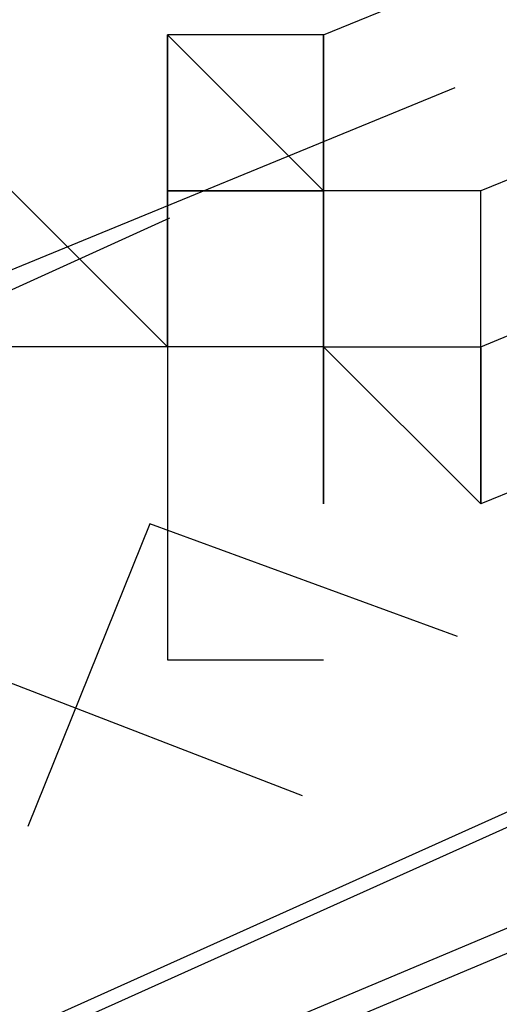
# Model space of a CAD drawing. Header units: feet. Extents: x -79 to 198, y -22 to 181.
# Tile 574 of 656: x 44.6274 to 44.6683, y 145.1617 to 145.2457. Entities that reach past the tile are written whole.
import ezdxf

# ---------------------------------------------------------------- set-up
doc = ezdxf.new("R2010")
doc.units = ezdxf.units.FT
doc.layers.add('A-LINEA', color=7, linetype='CONTINUOUS')

msp = doc.modelspace()

# ---------------------------------------------------------------- linework, layer by layer
at = {"layer": 'A-LINEA'}
for p, q in [((44.6533, 145.2444), (44.64, 145.2444)), ((44.64, 145.2444), (44.64, 145.2311)), ((44.64, 145.2311), (44.64, 145.2444)), ((44.6533, 145.2444), (44.64, 145.2444)), ((44.64, 145.2444), (44.64, 145.2311)), ((44.64, 145.2311), (44.64, 145.2444)), ((44.6533, 145.2444), (44.6533, 145.2444)), ((44.6533, 145.2444), (44.6533, 145.2444)), ((44.6533, 145.2444), (44.6533, 145.2311)), ((44.6533, 145.2444), (44.6533, 145.2444)), ((44.6533, 145.2444), (44.6533, 145.2444)), ((44.6533, 145.2444), (44.6533, 145.2311)), ((44.6109, 145.2179), (44.6645, 145.2399)), ((44.6109, 145.2179), (44.6645, 145.2399)), ((44.64, 145.2311), (44.64, 145.2311)), ((44.64, 145.2311), (44.64, 145.2311)), ((44.64, 145.2311), (44.64, 145.2311)), ((44.64, 145.2311), (44.64, 145.2311)), ((44.64, 145.2311), (44.64, 145.2311)), ((44.64, 145.2311), (44.64, 145.2311)), ((44.64, 145.2178), (44.64, 145.2311)), ((44.64, 145.2311), (44.64, 145.2311)), ((44.64, 145.2311), (44.64, 145.2311)), ((44.64, 145.2311), (44.64, 145.2311)), ((44.64, 145.2311), (44.64, 145.2311)), ((44.6533, 145.2311), (44.64, 145.2311)), ((44.6533, 145.2311), (44.64, 145.2311)), ((44.6533, 145.2311), (44.64, 145.2311)), ((44.64, 145.2311), (44.64, 145.2311)), ((44.64, 145.2311), (44.64, 145.2311)), ((44.64, 145.2311), (44.64, 145.2311)), ((44.64, 145.2311), (44.64, 145.2311)), ((44.64, 145.2311), (44.64, 145.2311)), ((44.64, 145.2311), (44.64, 145.2311)), ((44.64, 145.2311), (44.64, 145.2311)), ((44.64, 145.2311), (44.64, 145.2311)), ((44.64, 145.2311), (44.64, 145.2311)), ((44.64, 145.2311), (44.64, 145.2311)), ((44.64, 145.2311), (44.64, 145.2311)), ((44.64, 145.2311), (44.64, 145.2178)), ((44.64, 145.2311), (44.64, 145.2311)), ((44.64, 145.2311), (44.64, 145.2311)), ((44.64, 145.2311), (44.64, 145.2311)), ((44.64, 145.2311), (44.64, 145.2311)), ((44.64, 145.2311), (44.64, 145.2311)), ((44.64, 145.2311), (44.64, 145.2311)), ((44.64, 145.2311), (44.64, 145.2311)), ((44.64, 145.2311), (44.64, 145.2311)), ((44.64, 145.2311), (44.64, 145.2311)), ((44.64, 145.2311), (44.64, 145.2311)), ((44.64, 145.2311), (44.64, 145.2311)), ((44.64, 145.2311), (44.64, 145.2311)), ((44.64, 145.2311), (44.64, 145.2311)), ((44.64, 145.2178), (44.64, 145.2311)), ((44.64, 145.2311), (44.64, 145.2311)), ((44.64, 145.2311), (44.64, 145.2311)), ((44.64, 145.2311), (44.64, 145.2311)), ((44.64, 145.2311), (44.64, 145.2311)), ((44.6533, 145.2311), (44.64, 145.2311)), ((44.6533, 145.2311), (44.64, 145.2311)), ((44.6533, 145.2311), (44.64, 145.2311)), ((44.64, 145.2311), (44.64, 145.2311)), ((44.64, 145.2311), (44.64, 145.2311)), ((44.64, 145.2311), (44.64, 145.2311)), ((44.64, 145.2311), (44.64, 145.2311)), ((44.64, 145.2311), (44.64, 145.2311)), ((44.64, 145.2311), (44.64, 145.2311)), ((44.64, 145.2311), (44.64, 145.2311)), ((44.64, 145.2311), (44.64, 145.2311)), ((44.64, 145.2311), (44.64, 145.2311)), ((44.64, 145.2311), (44.64, 145.2311)), ((44.64, 145.2311), (44.64, 145.2311)), ((44.64, 145.2311), (44.64, 145.2178)), ((44.64, 145.2311), (44.64, 145.2311)), ((44.64, 145.2311), (44.64, 145.2311)), ((44.64, 145.2311), (44.64, 145.2311)), ((44.64, 145.2311), (44.64, 145.2311)), ((44.64, 145.2311), (44.64, 145.2311)), ((44.64, 145.2311), (44.64, 145.2311)), ((44.64, 145.2311), (44.64, 145.2311)), ((44.6533, 145.2178), (44.6533, 145.2311)), ((44.6533, 145.2311), (44.6533, 145.2311)), ((44.6533, 145.2311), (44.6533, 145.2311)), ((44.6533, 145.2311), (44.6533, 145.2311)), ((44.6533, 145.2311), (44.6533, 145.2311)), ((44.6533, 145.2311), (44.6533, 145.2311)), ((44.6533, 145.2311), (44.6533, 145.2311)), ((44.6533, 145.2311), (44.6533, 145.2311)), ((44.6533, 145.2311), (44.6533, 145.2311)), ((44.6533, 145.2311), (44.6533, 145.2311)), ((44.6533, 145.2311), (44.6533, 145.2311)), ((44.6533, 145.2311), (44.6533, 145.2311)), ((44.6533, 145.2311), (44.6533, 145.2311)), ((44.6533, 145.2311), (44.6533, 145.2311)), ((44.6533, 145.2311), (44.6533, 145.2311)), ((44.6533, 145.2311), (44.6533, 145.2311)), ((44.6533, 145.2311), (44.6533, 145.2311)), ((44.6533, 145.2311), (44.6533, 145.2311)), ((44.6533, 145.2311), (44.6533, 145.2311)), ((44.6533, 145.2311), (44.6533, 145.2311)), ((44.6533, 145.2311), (44.6533, 145.2311)), ((44.6533, 145.2311), (44.6533, 145.2178)), ((44.6533, 145.2178), (44.6533, 145.2311)), ((44.6533, 145.2311), (44.6533, 145.2311)), ((44.6533, 145.2311), (44.6533, 145.2311)), ((44.6533, 145.2311), (44.6533, 145.2311)), ((44.6533, 145.2311), (44.6533, 145.2311)), ((44.6533, 145.2311), (44.6533, 145.2311)), ((44.6533, 145.2311), (44.6533, 145.2311)), ((44.6533, 145.2311), (44.6533, 145.2311)), ((44.6533, 145.2311), (44.6533, 145.2311)), ((44.6533, 145.2311), (44.6533, 145.2311)), ((44.6533, 145.2311), (44.6533, 145.2311)), ((44.6533, 145.2311), (44.6533, 145.2311)), ((44.6533, 145.2311), (44.6533, 145.2311)), ((44.6533, 145.2311), (44.6533, 145.2311)), ((44.6533, 145.2311), (44.6533, 145.2311)), ((44.6533, 145.2311), (44.6533, 145.2311)), ((44.6533, 145.2311), (44.6533, 145.2311)), ((44.6533, 145.2311), (44.6533, 145.2311)), ((44.6533, 145.2311), (44.6533, 145.2311)), ((44.6533, 145.2311), (44.6533, 145.2311)), ((44.6533, 145.2311), (44.6533, 145.2311)), ((44.6533, 145.2311), (44.6533, 145.2178)), ((44.5874, 145.2048), (44.6402, 145.2288)), ((44.5874, 145.2048), (44.6402, 145.2288)), ((44.64, 145.2178), (44.6267, 145.2178)), ((44.64, 145.2178), (44.6267, 145.2178)), ((44.64, 145.2178), (44.6267, 145.2178)), ((44.64, 145.2178), (44.6267, 145.2178)), ((44.64, 145.2178), (44.6267, 145.2178)), ((44.64, 145.2178), (44.6267, 145.2178)), ((44.64, 145.2178), (44.6267, 145.2178)), ((44.64, 145.2178), (44.6267, 145.2178)), ((44.64, 145.2178), (44.64, 145.2178)), ((44.64, 145.2178), (44.64, 145.2178)), ((44.64, 145.2178), (44.64, 145.2178)), ((44.64, 145.2178), (44.64, 145.2178)), ((44.6533, 145.2178), (44.64, 145.2178)), ((44.64, 145.2178), (44.64, 145.2178)), ((44.64, 145.2178), (44.64, 145.2178)), ((44.64, 145.2178), (44.64, 145.2178)), ((44.64, 145.2178), (44.64, 145.2178)), ((44.64, 145.2178), (44.64, 145.2178)), ((44.6533, 145.2178), (44.64, 145.2178)), ((44.64, 145.2178), (44.64, 145.2178)), ((44.64, 145.2178), (44.64, 145.2178)), ((44.64, 145.2178), (44.64, 145.2178)), ((44.64, 145.2178), (44.64, 145.2178)), ((44.64, 145.2178), (44.64, 145.2178)), ((44.64, 145.2178), (44.64, 145.2178)), ((44.64, 145.2178), (44.64, 145.2178)), ((44.64, 145.2178), (44.64, 145.2178)), ((44.64, 145.2178), (44.64, 145.2178)), ((44.64, 145.2178), (44.64, 145.2178)), ((44.64, 145.2178), (44.64, 145.2178)), ((44.64, 145.2178), (44.64, 145.2178)), ((44.64, 145.2178), (44.64, 145.2178)), ((44.64, 145.2178), (44.64, 145.2178)), ((44.64, 145.2178), (44.64, 145.2178)), ((44.64, 145.2178), (44.64, 145.2178)), ((44.64, 145.2178), (44.64, 145.2178)), ((44.64, 145.2178), (44.64, 145.2178)), ((44.64, 145.2178), (44.64, 145.2178)), ((44.64, 145.2178), (44.64, 145.2178)), ((44.64, 145.2178), (44.64, 145.2178)), ((44.64, 145.2178), (44.64, 145.2178)), ((44.64, 145.2178), (44.64, 145.2178)), ((44.64, 145.2178), (44.64, 145.2044)), ((44.64, 145.2178), (44.64, 145.2178)), ((44.64, 145.2178), (44.64, 145.2178)), ((44.64, 145.2178), (44.64, 145.2178)), ((44.64, 145.2178), (44.64, 145.2178)), ((44.64, 145.2178), (44.64, 145.2178)), ((44.64, 145.2178), (44.64, 145.2178)), ((44.64, 145.2178), (44.64, 145.2178)), ((44.64, 145.2178), (44.64, 145.2178)), ((44.64, 145.2178), (44.64, 145.2178)), ((44.64, 145.2178), (44.64, 145.2178)), ((44.64, 145.2178), (44.64, 145.2178)), ((44.64, 145.2178), (44.64, 145.2178)), ((44.6533, 145.2178), (44.64, 145.2178)), ((44.64, 145.2178), (44.64, 145.2178)), ((44.64, 145.2178), (44.64, 145.2178)), ((44.64, 145.2178), (44.64, 145.2178)), ((44.64, 145.2178), (44.64, 145.2178)), ((44.64, 145.2178), (44.64, 145.2178)), ((44.6533, 145.2178), (44.64, 145.2178)), ((44.64, 145.2178), (44.64, 145.2178)), ((44.64, 145.2178), (44.64, 145.2178)), ((44.64, 145.2178), (44.64, 145.2178)), ((44.64, 145.2178), (44.64, 145.2178)), ((44.64, 145.2178), (44.64, 145.2178)), ((44.64, 145.2178), (44.64, 145.2178)), ((44.64, 145.2178), (44.64, 145.2178)), ((44.64, 145.2178), (44.64, 145.2178)), ((44.64, 145.2178), (44.64, 145.2178)), ((44.64, 145.2178), (44.64, 145.2178)), ((44.64, 145.2178), (44.64, 145.2178)), ((44.64, 145.2178), (44.64, 145.2178)), ((44.64, 145.2178), (44.64, 145.2178)), ((44.64, 145.2178), (44.64, 145.2178)), ((44.64, 145.2178), (44.64, 145.2178)), ((44.64, 145.2178), (44.64, 145.2178)), ((44.64, 145.2178), (44.64, 145.2178)), ((44.64, 145.2178), (44.64, 145.2178)), ((44.64, 145.2178), (44.64, 145.2178)), ((44.64, 145.2178), (44.64, 145.2178)), ((44.64, 145.2178), (44.64, 145.2178)), ((44.64, 145.2178), (44.64, 145.2178)), ((44.64, 145.2178), (44.64, 145.2178)), ((44.64, 145.2178), (44.64, 145.2044)), ((44.64, 145.2178), (44.64, 145.2178)), ((44.64, 145.2178), (44.64, 145.2178)), ((44.64, 145.2178), (44.64, 145.2178)), ((44.64, 145.2178), (44.64, 145.2178)), ((44.64, 145.2178), (44.64, 145.2178)), ((44.64, 145.2178), (44.64, 145.2178)), ((44.64, 145.2178), (44.64, 145.2178)), ((44.64, 145.2178), (44.64, 145.2178)), ((44.6533, 145.2178), (44.6533, 145.2178)), ((44.6533, 145.2178), (44.6533, 145.2178)), ((44.6533, 145.2178), (44.6533, 145.2178)), ((44.6533, 145.2178), (44.6533, 145.2178)), ((44.6533, 145.2178), (44.6533, 145.2178)), ((44.6533, 145.2178), (44.6533, 145.2178)), ((44.6533, 145.2178), (44.6533, 145.2178)), ((44.6533, 145.2178), (44.6533, 145.2178)), ((44.6533, 145.2044), (44.6533, 145.2178)), ((44.6533, 145.2178), (44.6533, 145.2178)), ((44.6533, 145.2178), (44.6533, 145.2178)), ((44.6533, 145.2178), (44.6533, 145.2178)), ((44.6533, 145.2178), (44.6533, 145.2178)), ((44.6533, 145.2178), (44.6533, 145.2178)), ((44.6533, 145.2178), (44.6533, 145.2178)), ((44.6533, 145.2178), (44.6533, 145.2178)), ((44.6533, 145.2178), (44.6533, 145.2178)), ((44.6533, 145.2178), (44.6533, 145.2178)), ((44.6533, 145.2178), (44.6533, 145.2178)), ((44.6533, 145.2178), (44.6533, 145.2178)), ((44.6533, 145.2178), (44.6533, 145.2178)), ((44.6533, 145.2178), (44.6533, 145.2178)), ((44.6533, 145.2178), (44.6667, 145.2178)), ((44.6533, 145.2178), (44.6533, 145.2178)), ((44.6533, 145.2178), (44.6533, 145.2178)), ((44.6533, 145.2178), (44.6533, 145.2178)), ((44.6533, 145.2178), (44.6533, 145.2178)), ((44.6533, 145.2178), (44.6533, 145.2178)), ((44.6533, 145.2178), (44.6533, 145.2178)), ((44.6533, 145.2178), (44.6533, 145.2178)), ((44.6533, 145.2178), (44.6533, 145.2178)), ((44.6533, 145.2044), (44.6533, 145.2178)), ((44.6533, 145.2178), (44.6533, 145.2178)), ((44.6533, 145.2178), (44.6533, 145.2178)), ((44.6533, 145.2178), (44.6533, 145.2178)), ((44.6533, 145.2178), (44.6533, 145.2178)), ((44.6533, 145.2178), (44.6533, 145.2178)), ((44.6533, 145.2178), (44.6533, 145.2178)), ((44.6533, 145.2178), (44.6533, 145.2178)), ((44.6533, 145.2178), (44.6533, 145.2178)), ((44.6533, 145.2178), (44.6533, 145.2178)), ((44.6533, 145.2178), (44.6533, 145.2178)), ((44.6533, 145.2178), (44.6533, 145.2178)), ((44.6533, 145.2178), (44.6533, 145.2178)), ((44.6533, 145.2178), (44.6533, 145.2178)), ((44.6533, 145.2178), (44.6667, 145.2178)), ((44.6667, 145.2178), (44.6667, 145.2178)), ((44.6667, 145.2178), (44.6667, 145.2178)), ((44.6667, 145.2178), (44.6667, 145.2178)), ((44.6667, 145.2178), (44.6667, 145.2178)), ((44.6667, 145.2178), (44.6667, 145.2044)), ((44.6667, 145.2178), (44.6667, 145.2178)), ((44.6667, 145.2178), (44.6667, 145.2178)), ((44.6667, 145.2178), (44.6667, 145.2178)), ((44.6667, 145.2178), (44.6667, 145.2178)), ((44.6667, 145.2178), (44.6667, 145.2044)), ((44.64, 145.2044), (44.64, 145.2044)), ((44.64, 145.2044), (44.64, 145.2044)), ((44.64, 145.2044), (44.64, 145.2044)), ((44.64, 145.2044), (44.64, 145.2044)), ((44.64, 145.2044), (44.64, 145.2044)), ((44.64, 145.2044), (44.64, 145.2044)), ((44.64, 145.2044), (44.64, 145.2044)), ((44.64, 145.2044), (44.64, 145.2044)), ((44.64, 145.2044), (44.64, 145.2044)), ((44.64, 145.2044), (44.64, 145.2044)), ((44.64, 145.2044), (44.64, 145.2044)), ((44.64, 145.2044), (44.64, 145.2044)), ((44.64, 145.2044), (44.64, 145.2044)), ((44.64, 145.2044), (44.64, 145.2044)), ((44.64, 145.2044), (44.64, 145.2044)), ((44.64, 145.2044), (44.64, 145.2044)), ((44.64, 145.2044), (44.64, 145.2044)), ((44.64, 145.2044), (44.64, 145.2044)), ((44.64, 145.2044), (44.64, 145.2044)), ((44.64, 145.2044), (44.64, 145.2044)), ((44.64, 145.2044), (44.64, 145.2044)), ((44.64, 145.2044), (44.64, 145.2044)), ((44.64, 145.2044), (44.64, 145.2044)), ((44.64, 145.2044), (44.64, 145.2044)), ((44.64, 145.2044), (44.64, 145.2044)), ((44.64, 145.2044), (44.64, 145.2044)), ((44.64, 145.2044), (44.64, 145.2044)), ((44.64, 145.2044), (44.64, 145.2044)), ((44.6533, 145.2044), (44.6533, 145.2044)), ((44.6533, 145.2044), (44.6533, 145.2044)), ((44.6533, 145.2044), (44.6533, 145.2044)), ((44.6533, 145.2044), (44.6533, 145.2044)), ((44.6667, 145.2044), (44.6667, 145.2044)), ((44.6667, 145.2044), (44.6667, 145.2044)), ((44.6667, 145.2044), (44.6667, 145.2044)), ((44.6667, 145.2044), (44.6667, 145.2044)), ((44.6667, 145.2044), (44.6667, 145.2044)), ((44.6667, 145.2044), (44.6667, 145.2044)), ((44.6667, 145.2044), (44.6667, 145.2044)), ((44.6667, 145.2044), (44.6667, 145.2044)), ((44.6667, 145.2044), (44.6667, 145.2044)), ((44.6667, 145.2044), (44.6667, 145.2044)), ((44.6667, 145.2044), (44.6667, 145.2044)), ((44.6667, 145.2044), (44.6667, 145.2044)), ((44.6667, 145.2044), (44.6667, 145.2044)), ((44.6667, 145.2044), (44.6667, 145.2044)), ((44.6667, 145.2044), (44.6667, 145.2044)), ((44.6667, 145.2044), (44.6667, 145.2044)), ((44.6667, 145.2044), (44.6667, 145.2044)), ((44.6667, 145.2044), (44.6667, 145.2044)), ((44.6667, 145.2044), (44.6667, 145.2044)), ((44.6667, 145.2044), (44.6667, 145.2044)), ((44.64, 145.1911), (44.64, 145.1911)), ((44.64, 145.1911), (44.64, 145.1911)), ((44.64, 145.1911), (44.64, 145.1911)), ((44.64, 145.1911), (44.64, 145.1911)), ((44.6533, 145.1911), (44.6533, 145.1911)), ((44.6533, 145.1911), (44.6533, 145.1911))]:
    msp.add_line(p, q, dxfattribs=at)
for points in [[(44.6533, 145.2444), (48.2933, 146.7378), (48.3067, 146.7378), (48.3067, 146.7244), (44.6667, 145.2311), (44.6533, 145.2311), (44.6533, 145.2444)], [(44.6533, 145.2444), (48.2933, 146.7378), (48.3067, 146.7378), (48.3067, 146.7244), (44.6667, 145.2311), (44.6533, 145.2311), (44.6533, 145.2444)], [(44.6667, 145.2178), (48.3067, 146.7244), (48.32, 146.7111), (48.32, 146.6978), (44.6667, 145.2044), (44.6667, 145.2178)], [(44.6667, 145.2178), (48.3067, 146.7244), (48.32, 146.7111), (48.32, 146.6978), (44.6667, 145.2044), (44.6667, 145.2178)], [(44.6533, 145.2311), (44.64, 145.2311), (44.6533, 145.2311), (44.64, 145.2444)], [(44.6533, 145.2311), (44.64, 145.2311), (44.6533, 145.2311), (44.64, 145.2444)], [(44.6667, 145.2044), (44.6533, 145.2178), (44.6667, 145.2178), (44.6667, 145.2311), (44.6533, 145.2311), (44.6533, 145.2444)], [(44.6667, 145.2044), (44.6533, 145.2178), (44.6667, 145.2178), (44.6667, 145.2311), (44.6533, 145.2311), (44.6533, 145.2444)], [(44.7333, 144.5778), (45.0133, 144.6844), (44.7867, 145.2311), (44.52, 145.1111), (44.7333, 144.5778)], [(44.7333, 144.5778), (45.0133, 144.6844), (44.7867, 145.2311), (44.52, 145.1111), (44.7333, 144.5778)], [(44.6267, 145.2311), (44.64, 145.2178), (44.64, 145.2044), (44.64, 145.1911), (44.6533, 145.1911)], [(44.6267, 145.2311), (44.64, 145.2178), (44.64, 145.2044), (44.64, 145.1911), (44.6533, 145.1911)], [(44.64, 145.2311), (44.64, 145.2311), (44.64, 145.2311), (44.64, 145.2178), (44.64, 145.2178)], [(44.6533, 145.2311), (44.64, 145.2311), (44.6533, 145.2311), (44.64, 145.2311)], [(44.64, 145.2311), (44.64, 145.2311), (44.64, 145.2311), (44.64, 145.2178), (44.64, 145.2178)], [(44.6533, 145.2311), (44.64, 145.2311), (44.6533, 145.2311), (44.64, 145.2311)], [(45, 144.6978), (44.7467, 144.5778), (44.4933, 145.0978), (44.76, 145.2178), (45, 144.6978)], [(45, 144.6978), (44.7467, 144.5778), (44.4933, 145.0978), (44.76, 145.2178), (45, 144.6978)], [(44.7467, 144.5911), (45, 144.6978), (44.7867, 145.2178), (44.5333, 145.1111), (44.7467, 144.5911)], [(44.7467, 144.5911), (45, 144.6978), (44.7867, 145.2178), (44.5333, 145.1111), (44.7467, 144.5911)], [(44.6533, 145.2178), (44.6533, 145.2044), (44.6533, 145.2178)], [(44.6533, 145.2178), (44.6533, 145.2044), (44.6533, 145.2178)], [(44.9867, 144.6978), (44.7467, 144.5911), (44.5067, 145.0978), (44.76, 145.2044), (44.9867, 144.6978)], [(44.9867, 144.6978), (44.7467, 144.5911), (44.5067, 145.0978), (44.76, 145.2044), (44.9867, 144.6978)], [(44.6647, 145.1931), (44.6385, 145.2027), (44.6281, 145.1769)], [(44.6647, 145.1931), (44.6385, 145.2027), (44.6281, 145.1769)], [(44.6515, 145.1795), (44.6256, 145.1895), (44.6147, 145.1639)], [(44.6515, 145.1795), (44.6256, 145.1895), (44.6147, 145.1639)]]:
    msp.add_lwpolyline(points, dxfattribs=at)

doc.saveas('drawing.dxf')
